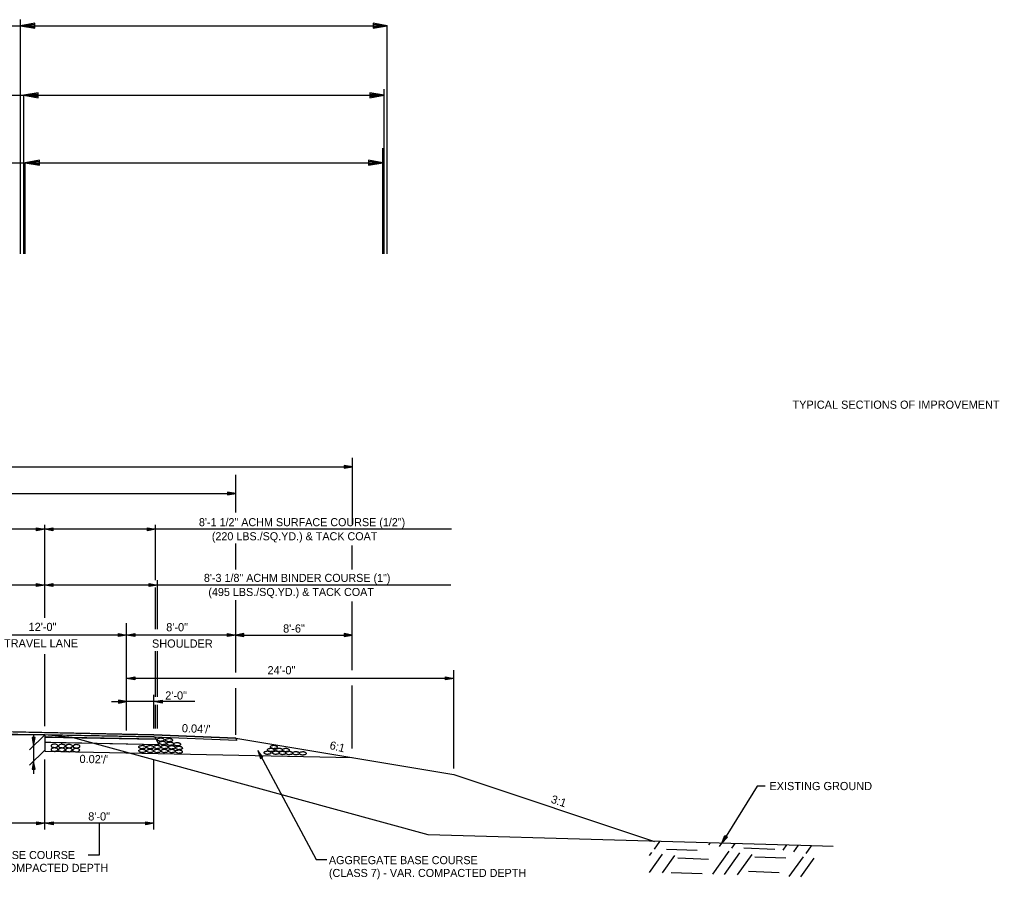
# Model space of a CAD drawing. Extents: x 1734743 to 1735935, y 759845 to 763831.
# Drawn here: x 1735760.2 to 1735832.1, y 762379.3 to 762442.4 of the extents above; entities that cross this region are included whole.
import ezdxf

# ---------------------------------------------------------------- set-up
doc = ezdxf.new("R2010")
doc.units = 0
for name, color, linetype in [('1', 7, 'Continuous'), ('10', 7, 'Continuous'), ('19', 7, 'Continuous'), ('20', 7, 'Continuous'), ('42', 7, 'Continuous'), ('G-ANNO-TEXT', 7, 'Continuous'), ('Level 1', 7, 'Continuous'), ('R_Draft', 7, 'Continuous'), ('R_Prop Surface', 7, 'Continuous')]:
    doc.layers.add(name, color=color, linetype=linetype)

# ---------------------------------------------------------------- blocks, each defined once
blk = doc.blocks.new('ROCKS')
at = {"layer": '1'}
blk.add_spline([(0.013, 0.06), (0.053, 0.053), (0.107, 0.033), (0.133, 0.013), (0.133, -0.007), (0.12, -0.033), (0.107, -0.04), (0.073, -0.053), (0.033, -0.067), (0.013, -0.067), (-0.02, -0.06), (-0.06, -0.053), (-0.087, -0.047), (-0.113, -0.02), (-0.113, -0.007), (-0.107, 0.02), (-0.087, 0.033), (-0.067, 0.047), (-0.033, 0.053), (-0.02, 0.06), (0.013, 0.06)], degree=3, dxfattribs=at)

msp = doc.modelspace()

# ---------------------------------------------------------------- linework, layer by layer
at = {"layer": '19'}
for p, q in [((1735723.055, 762441.924), (1735760.256, 762441.924)), ((1735760.256, 762425.183), (1735760.256, 762442.374)), ((1735761.306, 762442.108), (1735760.256, 762441.924)), ((1735760.256, 762441.924), (1735761.305, 762441.741)), ((1735760.256, 762441.924), (1735787.164, 762441.924)), ((1735760.535, 762441.898), (1735761.305, 762441.828)), ((1735761.306, 762442.012), (1735760.535, 762441.951)), ((1735761.305, 762441.741), (1735761.306, 762442.108)), ((1735786.111, 762442.108), (1735786.111, 762441.741)), ((1735787.161, 762441.924), (1735786.111, 762442.108)), ((1735786.881, 762441.951), (1735786.111, 762442.012)), ((1735786.111, 762441.741), (1735787.161, 762441.924)), ((1735786.111, 762441.828), (1735786.881, 762441.898)), ((1735787.161, 762425.183), (1735787.161, 762441.924)), ((1735723.055, 762436.819), (1735760.485, 762436.819)), ((1735761.535, 762437.003), (1735760.485, 762436.819)), ((1735760.485, 762436.819), (1735761.535, 762436.635)), ((1735760.485, 762436.819), (1735786.935, 762436.819)), ((1735760.485, 762425.183), (1735760.485, 762436.819)), ((1735761.535, 762436.906), (1735760.765, 762436.845)), ((1735760.765, 762436.793), (1735761.535, 762436.723)), ((1735761.535, 762436.635), (1735761.535, 762437.003)), ((1735785.885, 762437.003), (1735785.885, 762436.635)), ((1735786.935, 762436.819), (1735785.885, 762437.003)), ((1735786.655, 762436.845), (1735785.885, 762436.906)), ((1735785.885, 762436.635), (1735786.935, 762436.819)), ((1735785.885, 762436.723), (1735786.655, 762436.793)), ((1735786.935, 762425.183), (1735786.935, 762437.269)), ((1735786.831, 762425.183), (1735786.831, 762432.935)), ((1735723.055, 762431.877), (1735760.589, 762431.877)), ((1735761.639, 762432.061), (1735760.589, 762431.877)), ((1735760.589, 762431.877), (1735786.831, 762431.877)), ((1735760.589, 762431.877), (1735761.639, 762431.693)), ((1735760.589, 762425.183), (1735760.589, 762431.877)), ((1735761.639, 762431.964), (1735760.869, 762431.903)), ((1735760.869, 762431.851), (1735761.639, 762431.781)), ((1735761.639, 762431.693), (1735761.639, 762432.061)), ((1735785.781, 762432.061), (1735785.781, 762431.693)), ((1735786.831, 762431.877), (1735785.781, 762432.061)), ((1735786.551, 762431.903), (1735785.781, 762431.964)), ((1735785.781, 762431.693), (1735786.831, 762431.877)), ((1735785.781, 762431.781), (1735786.551, 762431.851)), ((1735768.035, 762394.046), (1735768.635, 762394.151)), ((1735792.035, 762394.046), (1735768.035, 762394.046)), ((1735768.635, 762393.941), (1735768.035, 762394.046)), ((1735768.195, 762394.061), (1735768.635, 762394.096)), ((1735768.635, 762393.991), (1735768.195, 762394.031)), ((1735768.635, 762394.151), (1735768.635, 762393.941)), ((1735791.435, 762393.941), (1735791.435, 762394.151)), ((1735791.435, 762394.151), (1735792.035, 762394.046)), ((1735791.435, 762394.096), (1735791.875, 762394.061)), ((1735792.035, 762394.046), (1735791.435, 762393.941)), ((1735791.875, 762394.031), (1735791.435, 762393.991)), ((1735766.913, 762392.34), (1735768.035, 762392.34)), ((1735767.435, 762392.445), (1735767.435, 762392.235)), ((1735768.035, 762392.34), (1735767.435, 762392.445)), ((1735767.875, 762392.355), (1735767.435, 762392.39)), ((1735767.435, 762392.235), (1735768.035, 762392.34)), ((1735767.435, 762392.285), (1735767.875, 762392.325)), ((1735750.035, 762390.314), (1735770.04, 762389.914)), ((1735750.035, 762390.148), (1735770.04, 762389.748)), ((1735761.316, 762389.704), (1735761.106, 762389.704)), ((1735761.106, 762389.704), (1735761.211, 762389.104)), ((1735761.161, 762389.704), (1735761.196, 762389.264)), ((1735761.211, 762389.104), (1735761.316, 762389.704)), ((1735761.226, 762389.264), (1735761.266, 762389.704)), ((1735762.033, 762389.908), (1735762.033, 762388.699)), ((1735762.033, 762389.741), (1735770.209, 762389.578)), ((1735762.033, 762389.741), (1735762.033, 762389.366)), ((1735762.033, 762389.366), (1735770.398, 762389.199)), ((1735770.04, 762389.914), (1735776.035, 762389.674)), ((1735770.04, 762389.748), (1735776.12, 762389.504)), ((1735770.125, 762389.744), (1735770.209, 762389.578)), ((1735770.398, 762389.199), (1735770.209, 762389.578)), ((1735770.209, 762389.578), (1735770.209, 762389.578)), ((1735770.209, 762389.578), (1735770.398, 762389.199)), ((1735776.035, 762389.674), (1735776.12, 762389.504)), ((1735762.033, 762388.699), (1735784.593, 762388.248)), ((1735770.398, 762389.199), (1735770.398, 762389.199)), ((1735777.654, 762388.751), (1735781.942, 762380.769)), ((1735778.03, 762388.273), (1735777.654, 762388.751)), ((1735777.654, 762388.751), (1735777.847, 762388.173)), ((1735777.719, 762388.605), (1735777.892, 762388.201)), ((1735777.986, 762388.25), (1735777.744, 762388.618)), ((1735761.211, 762387.979), (1735761.106, 762387.379)), ((1735761.196, 762387.819), (1735761.156, 762387.379)), ((1735761.316, 762387.379), (1735761.211, 762387.979)), ((1735761.261, 762387.379), (1735761.226, 762387.819)), ((1735777.847, 762388.173), (1735778.03, 762388.273)), ((1735761.106, 762387.379), (1735761.316, 762387.379)), ((1735792.035, 762387.008), (1735806.776, 762382.094)), ((1735766.041, 762381.092), (1735766.041, 762383.415)), ((1735806.757, 762381.513), (1735807.166, 762382.084)), ((1735811.714, 762381.952), (1735811.937, 762382.519)), ((1735812.115, 762382.409), (1735811.714, 762381.952)), ((1735811.788, 762382.093), (1735811.981, 762382.487)), ((1735812.074, 762382.431), (1735811.811, 762382.082)), ((1735811.937, 762382.519), (1735812.115, 762382.409)), ((1735807.647, 762381.526), (1735809.905, 762381.441)), ((1735810.753, 762381.833), (1735810.864, 762381.98)), ((1735811.044, 762379.676), (1735812.245, 762381.364)), ((1735811.545, 762381.718), (1735811.718, 762381.958)), ((1735812.438, 762381.601), (1735812.673, 762381.933)), ((1735813.326, 762381.605), (1735815.585, 762381.529)), ((1735816.199, 762381.438), (1735816.472, 762381.826)), ((1735816.99, 762381.323), (1735817.336, 762381.802)), ((1735817.883, 762381.206), (1735818.28, 762381.769)), ((1735765.203, 762381.092), (1735766.041, 762381.092)), ((1735781.942, 762380.769), (1735782.714, 762380.769)), ((1735806.391, 762379.806), (1735807.357, 762381.161)), ((1735806.404, 762381.055), (1735806.565, 762381.276)), ((1735807.346, 762379.781), (1735808.249, 762381.044)), ((1735808.468, 762380.873), (1735810.727, 762380.788)), ((1735811.899, 762379.655), (1735813.037, 762381.25)), ((1735812.853, 762379.63), (1735813.929, 762381.132)), ((1735814.137, 762380.953), (1735816.407, 762380.876)), ((1735816.652, 762379.522), (1735817.69, 762380.969)), ((1735817.507, 762379.5), (1735818.482, 762380.854)), ((1735813.665, 762379.896), (1735815.923, 762379.81)), ((1735807.985, 762379.807), (1735810.254, 762379.73))]:
    msp.add_line(p, q, dxfattribs=at)
for points in [[(1735770.04, 762389.914), (1735750.035, 762390.314), (1735730.035, 762389.914), (1735724.035, 762389.674), (1735723.95, 762389.504), (1735730.035, 762389.748), (1735750.035, 762390.148), (1735770.04, 762389.748), (1735776.12, 762389.504), (1735776.12, 762389.504), (1735776.035, 762389.674), (1735776.035, 762389.674)], [(1735770.04, 762389.748), (1735762.033, 762389.908), (1735762.033, 762389.741), (1735770.209, 762389.578), (1735770.209, 762389.578), (1735770.125, 762389.744), (1735770.125, 762389.744)]]:
    msp.add_lwpolyline(points, close=True, dxfattribs=at)
for points in [[(1735770.209, 762389.578), (1735762.557, 762389.731), (1735762.033, 762389.741)], [(1735762.033, 762389.366), (1735762.472, 762389.357), (1735770.398, 762389.199)], [(1735814.897, 762386.151), (1735814.297, 762386.151), (1735811.714, 762381.952)], [(1735819.867, 762381.719), (1735817.495, 762381.786), (1735790.168, 762382.572)]]:
    msp.add_lwpolyline(points, dxfattribs=at)
at = {"layer": '20'}
for p, q in [((1735784.595, 762405.355), (1735784.595, 762410.223)), ((1735715.48, 762409.562), (1735784.595, 762409.562)), ((1735783.995, 762409.667), (1735783.995, 762409.457)), ((1735784.595, 762409.562), (1735783.995, 762409.667)), ((1735784.435, 762409.577), (1735783.995, 762409.612)), ((1735783.995, 762409.457), (1735784.595, 762409.562)), ((1735783.995, 762409.507), (1735784.435, 762409.547)), ((1735776.037, 762406.219), (1735776.037, 762408.968)), ((1735724.037, 762407.606), (1735776.037, 762407.606)), ((1735775.437, 762407.711), (1735775.437, 762407.501)), ((1735776.037, 762407.606), (1735775.437, 762407.711)), ((1735775.877, 762407.621), (1735775.437, 762407.656)), ((1735775.437, 762407.501), (1735776.037, 762407.606)), ((1735775.437, 762407.551), (1735775.877, 762407.591)), ((1735761.428, 762404.882), (1735761.428, 762405.092)), ((1735761.428, 762405.092), (1735762.028, 762404.987)), ((1735761.428, 762405.037), (1735761.868, 762405.002)), ((1735762.028, 762398.478), (1735762.028, 762405.305)), ((1735762.028, 762404.987), (1735762.628, 762405.092)), ((1735762.188, 762405.002), (1735762.628, 762405.037)), ((1735762.628, 762405.092), (1735762.628, 762404.882)), ((1735769.553, 762404.882), (1735769.553, 762405.092)), ((1735769.553, 762405.092), (1735770.153, 762404.987)), ((1735769.553, 762405.037), (1735769.993, 762405.002)), ((1735770.153, 762401.264), (1735770.153, 762405.305)), ((1735770.153, 762404.987), (1735750.035, 762404.987)), ((1735762.028, 762404.987), (1735761.428, 762404.882)), ((1735761.868, 762404.972), (1735761.428, 762404.932)), ((1735762.628, 762404.882), (1735762.028, 762404.987)), ((1735762.628, 762404.932), (1735762.188, 762404.972)), ((1735770.153, 762404.987), (1735769.553, 762404.882)), ((1735769.993, 762404.972), (1735769.553, 762404.932)), ((1735791.86, 762404.987), (1735770.153, 762404.987)), ((1735776.035, 762402.027), (1735776.035, 762403.943)), ((1735784.593, 762402.027), (1735784.593, 762403.804)), ((1735770.288, 762400.895), (1735750.035, 762400.895)), ((1735761.428, 762400.79), (1735761.428, 762401)), ((1735761.428, 762401), (1735762.028, 762400.895)), ((1735761.428, 762400.945), (1735761.868, 762400.91)), ((1735762.028, 762400.895), (1735761.428, 762400.79)), ((1735761.868, 762400.88), (1735761.428, 762400.84)), ((1735762.028, 762400.895), (1735762.628, 762401)), ((1735762.628, 762400.79), (1735762.028, 762400.895)), ((1735762.188, 762400.91), (1735762.628, 762400.945)), ((1735762.628, 762400.84), (1735762.188, 762400.88)), ((1735762.628, 762401), (1735762.628, 762400.79)), ((1735769.688, 762400.79), (1735769.688, 762401)), ((1735769.688, 762401), (1735770.288, 762400.895)), ((1735769.688, 762400.945), (1735770.128, 762400.91)), ((1735770.288, 762400.895), (1735769.688, 762400.79)), ((1735770.128, 762400.88), (1735769.688, 762400.84)), ((1735770.153, 762397.662), (1735770.153, 762400.716)), ((1735770.288, 762397.662), (1735770.288, 762401.264)), ((1735791.829, 762400.895), (1735770.288, 762400.895)), ((1735776.035, 762394.479), (1735776.035, 762399.786)), ((1735784.593, 762394.644), (1735784.593, 762399.697)), ((1735768.035, 762390.219), (1735768.035, 762398.103)), ((1735768.035, 762397.224), (1735756.035, 762397.224)), ((1735767.435, 762397.119), (1735767.435, 762397.329)), ((1735767.435, 762397.329), (1735768.035, 762397.224)), ((1735767.435, 762397.274), (1735767.875, 762397.239)), ((1735768.035, 762397.224), (1735767.435, 762397.119)), ((1735767.875, 762397.209), (1735767.435, 762397.169)), ((1735768.035, 762397.224), (1735768.635, 762397.329)), ((1735776.035, 762397.224), (1735768.035, 762397.224)), ((1735768.635, 762397.119), (1735768.035, 762397.224)), ((1735768.195, 762397.239), (1735768.635, 762397.274)), ((1735768.635, 762397.169), (1735768.195, 762397.209)), ((1735768.635, 762397.329), (1735768.635, 762397.119)), ((1735775.435, 762397.119), (1735775.435, 762397.329)), ((1735775.435, 762397.329), (1735776.035, 762397.224)), ((1735775.435, 762397.274), (1735775.875, 762397.239)), ((1735776.035, 762397.224), (1735775.435, 762397.119)), ((1735775.875, 762397.209), (1735775.435, 762397.169)), ((1735776.635, 762397.329), (1735776.035, 762397.224)), ((1735776.035, 762397.224), (1735784.593, 762397.224)), ((1735776.035, 762397.224), (1735776.635, 762397.119)), ((1735776.635, 762397.274), (1735776.195, 762397.239)), ((1735776.195, 762397.209), (1735776.635, 762397.169)), ((1735776.635, 762397.119), (1735776.635, 762397.329)), ((1735783.993, 762397.329), (1735783.993, 762397.119)), ((1735784.593, 762397.224), (1735783.993, 762397.329)), ((1735784.433, 762397.239), (1735783.993, 762397.274)), ((1735783.993, 762397.119), (1735784.593, 762397.224)), ((1735783.993, 762397.169), (1735784.433, 762397.209)), ((1735762.028, 762390.531), (1735762.028, 762395.821)), ((1735770.153, 762392.694), (1735770.153, 762396.056)), ((1735770.288, 762392.694), (1735770.288, 762396.056)), ((1735792.035, 762387.426), (1735792.035, 762394.644)), ((1735784.593, 762388.893), (1735784.593, 762393.534)), ((1735770.04, 762390.374), (1735770.04, 762392.851)), ((1735776.035, 762389.915), (1735776.035, 762393.338)), ((1735773.031, 762392.34), (1735768.035, 762392.34)), ((1735770.035, 762392.34), (1735770.635, 762392.445)), ((1735770.635, 762392.235), (1735770.035, 762392.34)), ((1735770.153, 762390.374), (1735770.153, 762392.1)), ((1735770.195, 762392.355), (1735770.635, 762392.39)), ((1735770.635, 762392.285), (1735770.195, 762392.325)), ((1735770.288, 762390.374), (1735770.288, 762392.1)), ((1735770.635, 762392.445), (1735770.635, 762392.235)), ((1735762.033, 762389.908), (1735760.911, 762388.81)), ((1735762.033, 762388.783), (1735760.911, 762387.685)), ((1735762.033, 762382.961), (1735762.033, 762388.107)), ((1735770.04, 762382.959), (1735770.04, 762388.104)), ((1735761.433, 762383.31), (1735761.433, 762383.52)), ((1735761.433, 762383.52), (1735762.033, 762383.415)), ((1735761.433, 762383.465), (1735761.873, 762383.43)), ((1735762.033, 762383.415), (1735762.633, 762383.521)), ((1735762.193, 762383.43), (1735762.633, 762383.466)), ((1735762.633, 762383.521), (1735762.633, 762383.311)), ((1735769.44, 762383.31), (1735769.44, 762383.52)), ((1735769.44, 762383.52), (1735770.04, 762383.415)), ((1735769.44, 762383.465), (1735769.88, 762383.43)), ((1735770.04, 762383.415), (1735738.035, 762383.415)), ((1735762.033, 762383.415), (1735761.433, 762383.31)), ((1735761.873, 762383.4), (1735761.433, 762383.36)), ((1735762.633, 762383.311), (1735762.033, 762383.415)), ((1735762.633, 762383.361), (1735762.193, 762383.4)), ((1735770.04, 762383.415), (1735769.44, 762383.31)), ((1735769.88, 762383.4), (1735769.44, 762383.36))]:
    msp.add_line(p, q, dxfattribs=at)
msp.add_lwpolyline([(1735761.211, 762389.9), (1735761.211, 762387.037)], dxfattribs=at)
at = {"layer": 'R_Draft'}
msp.add_lwpolyline([(1735790.168, 762382.572), (1735764.035, 762389.704), (1735762.033, 762389.908), (1735758.615, 762389.905), (1735750.035, 762390.064), (1735739.289, 762389.928), (1735738.035, 762389.908), (1735736.035, 762389.704), (1735725.594, 762387.96), (1735722.108, 762387.243)], dxfattribs=at)
at = {"layer": 'R_Prop Surface'}
msp.add_line((1735776.035, 762389.674), (1735792.035, 762387.008), dxfattribs=at)

# ---------------------------------------------------------------- block references
at = {"layer": 'Level 1'}
for p, xscale, yscale, rotation in [((1735762.722, 762389.106), 2.0116542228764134, 2.0116542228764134, 0.5526713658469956), ((1735763.265, 762389.094), 2.0116542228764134, 2.0116542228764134, 0.5526713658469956), ((1735763.787, 762389.082), 2.0116542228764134, 2.0116542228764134, 0.5526713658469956), ((1735770.55, 762389.563), 2.0116542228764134, -2.011654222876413, 177.9586193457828), ((1735770.697, 762389.314), 2.0116542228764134, -2.011654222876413, 177.9586193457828), ((1735771.161, 762389.528), 2.0116542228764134, -2.011654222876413, 177.9586193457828), ((1735771.238, 762389.259), 2.0116542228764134, -2.011654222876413, 177.9586193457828), ((1735771.76, 762389.226), 2.0116542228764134, -2.011654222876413, 177.9586193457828), ((1735762.711, 762388.826), 2.0116542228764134, 2.0116542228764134, 0.5526713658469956), ((1735763.254, 762388.814), 2.0116542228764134, 2.0116542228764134, 0.5526713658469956), ((1735763.775, 762388.803), 2.0116542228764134, 2.0116542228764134, 0.5526713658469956), ((1735764.318, 762388.79), 2.0116542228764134, 2.0116542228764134, 0.5526713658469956), ((1735764.329, 762389.07), 2.0116542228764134, 2.0116542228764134, 0.5526713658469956), ((1735769.196, 762389.014), 2.0116542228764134, -2.011654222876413, 177.9586193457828), ((1735769.201, 762388.734), 2.0116542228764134, -2.011654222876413, 177.9586193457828), ((1735769.767, 762389.012), 2.0116542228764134, -2.011654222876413, 177.9586193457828), ((1735769.771, 762388.732), 2.0116542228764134, -2.011654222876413, 177.9586193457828), ((1735770.289, 762388.73), 2.0116542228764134, -2.011654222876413, 177.9586193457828), ((1735770.29, 762389.024), 2.0116542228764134, -2.011654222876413, 177.9586193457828), ((1735770.825, 762388.728), 2.0116542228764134, -2.011654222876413, 177.9586193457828), ((1735770.826, 762389.022), 2.0116542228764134, -2.011654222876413, 177.9586193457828), ((1735771.359, 762388.726), 2.0116542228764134, -2.011654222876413, 177.9586193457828), ((1735771.36, 762388.997), 2.0116542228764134, -2.011654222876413, 177.9586193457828), ((1735771.892, 762388.681), 2.0116542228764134, -2.011654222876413, 177.9586193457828), ((1735771.893, 762388.951), 2.0116542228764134, -2.011654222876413, 177.9586193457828), ((1735778.384, 762388.601), 2.011654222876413, -2.011654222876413, 178.17361855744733), ((1735778.636, 762388.806), 2.011654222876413, -2.011654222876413, 178.17361855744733), ((1735778.854, 762389.021), 2.011654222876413, -2.011654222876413, 178.17361855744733), ((1735778.993, 762388.601), 2.011654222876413, -2.011654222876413, 178.17361855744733), ((1735779.244, 762388.806), 2.011654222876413, -2.011654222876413, 178.17361855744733), ((1735779.483, 762388.585), 2.011654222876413, -2.011654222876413, 178.17361855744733), ((1735779.737, 762388.8), 2.011654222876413, -2.011654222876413, 178.17361855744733), ((1735779.979, 762388.578), 2.011654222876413, -2.011654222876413, 178.17361855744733), ((1735780.475, 762388.567), 2.011654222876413, -2.011654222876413, 178.17361855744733), ((1735780.975, 762388.553), 2.011654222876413, -2.011654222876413, 178.17361855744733)]:
    msp.add_blockref('ROCKS', p, dxfattribs=dict(at, xscale=xscale, yscale=yscale, rotation=rotation))

# ---------------------------------------------------------------- texts
at = {"layer": '10'}
msp.add_text('8\'-6"', height=0.6, rotation=360, dxfattribs=at).set_placement((1735779.514, 762397.407))
msp.add_text('8\'-0"', height=0.6, dxfattribs=at).set_placement((1735765.215, 762383.623))
at = {"layer": '19'}
for s, p in [('AGGREGATE BASE COURSE', (1735753.333, 762380.794)), ('AGGREGATE BASE COURSE', (1735782.877, 762380.419)), ('(CLASS 7) - 8" COMPACTED DEPTH', (1735753.333, 762379.854)), ('(CLASS 7) - VAR. COMPACTED DEPTH', (1735782.877, 762379.479))]:
    msp.add_text(s, height=0.59001, rotation=360, dxfattribs=at).set_placement(p)
at = {"layer": '42'}
for s, p in [('8\'-1 1/2" ACHM SURFACE COURSE (1/2")', (1735773.338, 762405.212)), ('(220 LBS./SQ.YD.) & TACK COAT', (1735774.284, 762404.179)), ('8\'-3 1/8" ACHM BINDER COURSE (1")', (1735773.703, 762401.125)), ('(495 LBS./SQ.YD.) & TACK COAT', (1735774.03, 762400.092))]:
    msp.add_text(s, height=0.59001, rotation=360, dxfattribs=at).set_placement(p)
at = {"layer": 'G-ANNO-TEXT'}
msp.add_text('TYPICAL SECTIONS OF IMPROVEMENT', height=0.6, dxfattribs=at).set_placement((1735816.889, 762413.826))
at = {"layer": 'R_Draft'}
for s, p in [('12\'-0"', (1735760.837, 762397.524)), ('8\'-0"', (1735770.937, 762397.503)), ('TRAVEL LANE', (1735759.035, 762396.324)), ('SHOULDER', (1735769.892, 762396.303)), ('24\'-0"', (1735778.37, 762394.346)), ('2\'-0"', (1735770.862, 762392.495)), ('EXISTING GROUND', (1735815.197, 762385.851))]:
    msp.add_text(s, height=0.6, dxfattribs=at).set_placement(p)
for s, rotation, p in [("0.04'/'", 357.70939, (1735772.076, 762390.104)), ('6:1', 345.96376, (1735782.886, 762388.884)), ("0.02'/'", 358.85424, (1735764.57, 762387.846)), ('3:1', 341.56505, (1735799.12, 762384.939))]:
    msp.add_text(s, height=0.6, rotation=rotation, dxfattribs=at).set_placement(p)

doc.saveas('drawing.dxf')
